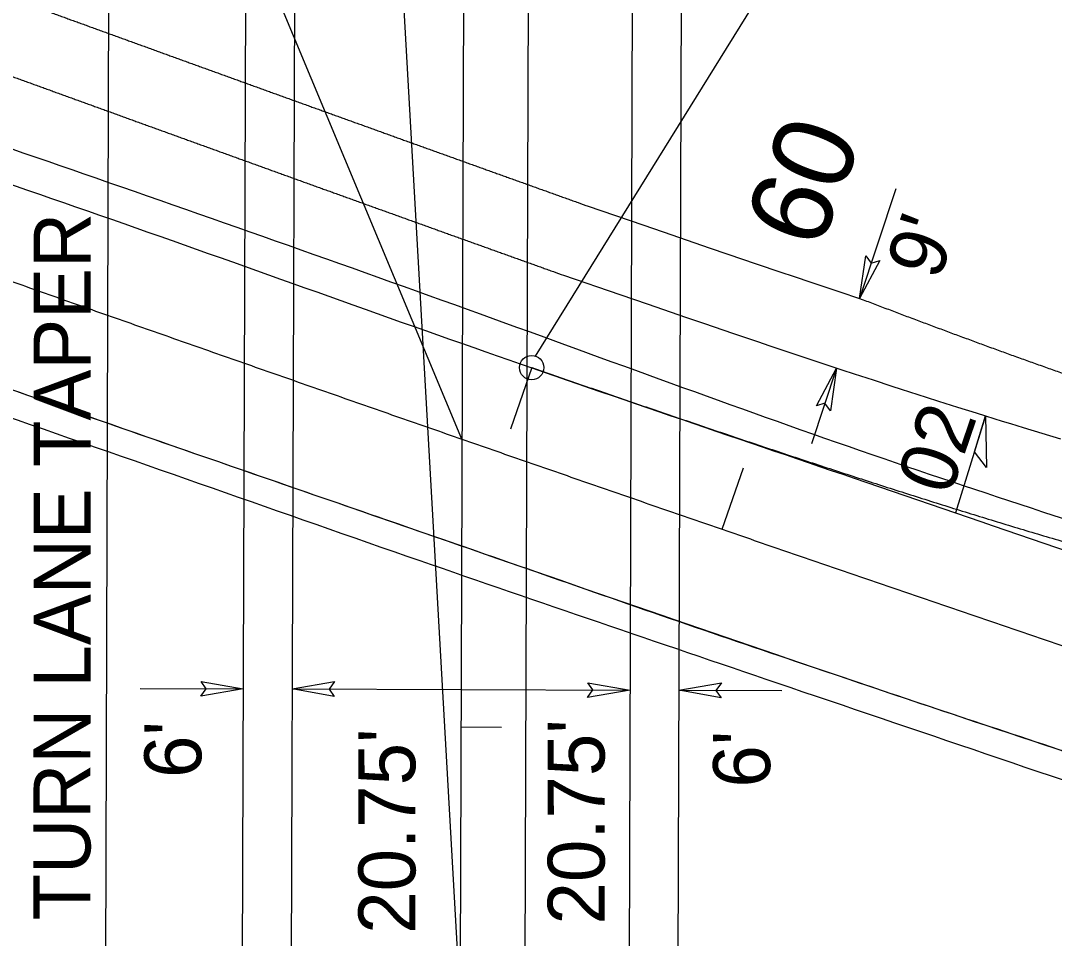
# Model space of a CAD drawing. Extents: x 573813 to 575363, y -54752 to -53123.
# Drawn here: x 574835.8 to 574873.88, y -54527.1 to -54493.3 of the extents above; entities that cross this region are included whole.
import ezdxf

# ---------------------------------------------------------------- set-up
doc = ezdxf.new("R2010")
doc.units = 0
for name, color, linetype in [('Exist CMT EOP', 7, 'Continuous'), ('Prop Conc 5in Monolithic Surface Mount Island', 7, 'Continuous'), ('Prop Dimension', 7, 'Continuous'), ('Prop Dimension Text', 7, 'Continuous'), ('Prop EOT', 7, 'Continuous'), ('Prop Horizontal Alignment', 7, 'Continuous'), ('Prop Horizontal Alignment Station Label', 7, 'Continuous'), ('Prop Horizontal Alignment Tick Label', 7, 'Continuous'), ('Prop Horizontal Alignment Tick Large', 7, 'Continuous'), ('Prop Horizontal Alignment Tick Small', 7, 'Continuous'), ('Prop Paved Shoulder', 7, 'Continuous'), ('Prop Roadway Bridge', 7, 'Continuous'), ('Prop Superelevation  Arrow CELL', 7, 'Continuous'), ('Prop Superelevation Label', 7, 'Continuous'), ('Prop Terminator CELL', 7, 'Continuous')]:
    doc.layers.add(name, color=color, linetype=linetype)

msp = doc.modelspace()

# ---------------------------------------------------------------- linework, layer by layer
at = {"layer": 'Exist CMT EOP'}
for points in [[(574813.01, -54490.031), (574824.433, -54494.189), (574838.567, -54499.094), (574853.668, -54504.441), (574867.599, -54509.431), (574881.004, -54513.824), (574895.195, -54518.43), (574909.355, -54523.036), (574924.041, -54527.744), (574938.327, -54532.116), (574953.438, -54536.77), (574966.785, -54540.638), (574967.019, -54540.706)], [(574811.749, -54491.023), (574824.507, -54495.581), (574838.708, -54500.463), (574852.937, -54505.498), (574866.511, -54510.153), (574881.429, -54515.234), (574895.441, -54519.841), (574909.744, -54524.513), (574923.562, -54528.898), (574937.859, -54533.312), (574952.039, -54537.636), (574965.884, -54541.599)], [(574805.274, -54496.114), (574807.809, -54497.024), (574821.91, -54502.076), (574836.056, -54507.094), (574850.121, -54511.978), (574865.003, -54517.112), (574878.572, -54521.649), (574892.879, -54526.419), (574907.533, -54531.209), (574921.446, -54535.601), (574935.95, -54540.081), (574950.273, -54544.383), (574959.021, -54546.995)], [(574804.258, -54496.913), (574806.93, -54497.857), (574821.87, -54503.248), (574835.192, -54507.843), (574850.512, -54513.186), (574863.662, -54517.688), (574879.052, -54522.915), (574892.684, -54527.54), (574906.238, -54531.961), (574920.411, -54536.482), (574926.287, -54538.294)], [(574913.911, -54582.467), (574905.373, -54579.266), (574892.213, -54574.273), (574877.749, -54568.852), (574863.648, -54563.663), (574849.197, -54558.157), (574835.557, -54552.94), (574822.104, -54547.9), (574808.037, -54542.421), (574794.3, -54537.208), (574780.372, -54532.089), (574766.359, -54526.714)]]:
    msp.add_spline(points, degree=3, dxfattribs=at)
at = {"layer": 'Prop Conc 5in Monolithic Surface Mount Island'}
for p, q in [((574854.027, -54638.249), (574854.627, -54457.306)), ((574849.721, -54489.306), (574853.122, -54549.318))]:
    msp.add_line(p, q, dxfattribs=at)
at = {"layer": 'Prop Dimension'}
for p, q in [((574839.05, -54489.271), (574838.851, -54549.271)), ((574868.048, -54499.491), (574866.711, -54503.531)), ((574865.862, -54506.095), (574864.939, -54508.883)), ((574840.203, -54517.896), (574844.001, -54517.909)), ((574845.801, -54517.915), (574852.026, -54517.936)), ((574852.026, -54517.936), (574858.251, -54517.956)), ((574860.051, -54517.962), (574863.849, -54517.975))]:
    msp.add_line(p, q, dxfattribs=at)
at = {"layer": 'Prop EOT'}
for p, q in [((574846.002, -54457.27), (574845.402, -54638.23)), ((574858.452, -54457.322), (574857.852, -54638.258)), ((574855.799, -54502.677), (574855.808, -54502.68))]:
    msp.add_line(p, q, dxfattribs=at)
msp.add_lwpolyline([(574855.799, -54502.677), (574857.877, -54503.392), (574858.916, -54503.749), (574860.298, -54504.222), (574860.99, -54504.458), (574862.027, -54504.81), (574862.947, -54505.121), (574863.408, -54505.276), (574864.098, -54505.508), (574865.135, -54505.854), (574866.055, -54506.158), (574866.515, -54506.31), (574867.205, -54506.536), (574867.896, -54506.761), (574868.242, -54506.873), (574868.855, -54507.07), (574869.162, -54507.168), (574869.622, -54507.315), (574870.313, -54507.534), (574871.005, -54507.751), (574871.351, -54507.859), (574871.964, -54508.049), (574872.271, -54508.144), (574872.732, -54508.285), (574873.424, -54508.495), (574874.116, -54508.702)], dxfattribs=at)
for points in [[(574827.632, -54492.501), (574827.823, -54492.571), (574828.013, -54492.64), (574828.203, -54492.709), (574828.393, -54492.779), (574828.584, -54492.848), (574828.774, -54492.917), (574828.964, -54492.987), (574829.155, -54493.056), (574829.345, -54493.125), (574829.535, -54493.194), (574829.725, -54493.264), (574829.916, -54493.333), (574830.106, -54493.402), (574830.296, -54493.471), (574830.487, -54493.541), (574830.677, -54493.61), (574830.867, -54493.679), (574831.058, -54493.748), (574831.248, -54493.817), (574831.438, -54493.887), (574831.628, -54493.956), (574831.819, -54494.025), (574832.009, -54494.094), (574832.199, -54494.163), (574832.39, -54494.233), (574832.58, -54494.302), (574832.77, -54494.371), (574832.961, -54494.44), (574833.151, -54494.509), (574833.341, -54494.578), (574833.531, -54494.648), (574833.722, -54494.717), (574833.912, -54494.786), (574834.102, -54494.855), (574834.293, -54494.924), (574834.483, -54494.993), (574834.673, -54495.062), (574834.864, -54495.131), (574835.054, -54495.2), (574835.244, -54495.269), (574835.435, -54495.339), (574835.625, -54495.408), (574835.815, -54495.477), (574836.006, -54495.546), (574836.196, -54495.615), (574836.386, -54495.684), (574836.577, -54495.753), (574836.767, -54495.822), (574836.957, -54495.891), (574837.148, -54495.96), (574837.338, -54496.029), (574837.528, -54496.098), (574837.719, -54496.167), (574837.909, -54496.236), (574838.099, -54496.305), (574838.29, -54496.374), (574838.48, -54496.443), (574838.67, -54496.512), (574838.861, -54496.58), (574839.051, -54496.649), (574839.241, -54496.718), (574839.432, -54496.787), (574839.622, -54496.856), (574839.812, -54496.925), (574840.003, -54496.994), (574840.193, -54497.063), (574840.383, -54497.132), (574840.574, -54497.201), (574840.764, -54497.269), (574840.954, -54497.338), (574841.145, -54497.407), (574841.335, -54497.476), (574841.526, -54497.545), (574841.716, -54497.614)], [(574841.716, -54497.614), (574841.906, -54497.682), (574842.097, -54497.751), (574842.287, -54497.82), (574842.477, -54497.889), (574842.668, -54497.957), (574842.858, -54498.026), (574843.048, -54498.095), (574843.239, -54498.164), (574843.429, -54498.232), (574843.62, -54498.301), (574843.81, -54498.37), (574844, -54498.439), (574844.191, -54498.507), (574844.381, -54498.576), (574844.572, -54498.645), (574844.762, -54498.713), (574844.952, -54498.782), (574845.143, -54498.851), (574845.333, -54498.919), (574845.524, -54498.988), (574845.714, -54499.057), (574845.904, -54499.125), (574846.095, -54499.194), (574846.285, -54499.262), (574846.476, -54499.331), (574846.666, -54499.4), (574846.856, -54499.468), (574847.047, -54499.537), (574847.237, -54499.605), (574847.428, -54499.674), (574847.618, -54499.742), (574847.808, -54499.811), (574847.999, -54499.879), (574848.189, -54499.948), (574848.38, -54500.017), (574848.57, -54500.085), (574848.761, -54500.153), (574848.951, -54500.222), (574849.141, -54500.29), (574849.332, -54500.359), (574849.522, -54500.427), (574849.713, -54500.496), (574849.903, -54500.564), (574850.094, -54500.633), (574850.284, -54500.701), (574850.475, -54500.769), (574850.665, -54500.838), (574850.855, -54500.906), (574851.046, -54500.974), (574851.236, -54501.043), (574851.427, -54501.111), (574851.617, -54501.18), (574851.808, -54501.248), (574851.998, -54501.316), (574852.189, -54501.384), (574852.379, -54501.453), (574852.57, -54501.521), (574852.76, -54501.589), (574852.951, -54501.658), (574853.141, -54501.726), (574853.332, -54501.794), (574853.522, -54501.862), (574853.713, -54501.93), (574853.903, -54501.999), (574854.094, -54502.067), (574854.284, -54502.135), (574854.475, -54502.203), (574854.665, -54502.271), (574854.856, -54502.34), (574855.046, -54502.408), (574855.237, -54502.476), (574855.427, -54502.544), (574855.808, -54502.68)]]:
    msp.add_spline(points, degree=3, dxfattribs=at)
msp.add_open_spline([(574805.274, -54496.114), (574806.119, -54496.418), (574806.964, -54496.721), (574807.809, -54497.024), (574812.509, -54498.709), (574817.21, -54500.393), (574821.91, -54502.076), (574826.621, -54503.763), (574831.334, -54505.441), (574836.056, -54507.094), (574840.741, -54508.734), (574845.432, -54510.353), (574850.121, -54511.978), (574855.08, -54513.695), (574860.031, -54515.433), (574865.003, -54517.112), (574869.521, -54518.638), (574874.048, -54520.139), (574878.572, -54521.649), (574883.34, -54523.241), (574888.109, -54524.831), (574892.879, -54526.419), (574897.755, -54528.042), (574902.64, -54529.636), (574907.533, -54531.209), (574912.163, -54532.698), (574916.803, -54534.154), (574921.446, -54535.601), (574926.277, -54537.108), (574931.107, -54538.614), (574935.95, -54540.081), (574940.721, -54541.526), (574945.497, -54542.955), (574950.273, -54544.383), (574953.188, -54545.255), (574956.104, -54546.127), (574959.021, -54546.995)], degree=3, dxfattribs=at)
at = {"layer": 'Prop Horizontal Alignment'}
msp.add_line((574852.227, -54457.296), (574851.627, -54638.244), dxfattribs=at)
for points in [[(574808.702, -54493.418), (574808.9, -54493.489), (574810.046, -54493.897), (574811.192, -54494.304), (574812.338, -54494.712), (574813.484, -54495.12), (574814.63, -54495.527), (574815.776, -54495.934), (574816.922, -54496.342), (574818.068, -54496.749), (574819.214, -54497.156), (574820.36, -54497.562), (574821.506, -54497.969), (574822.653, -54498.376), (574823.799, -54498.782), (574824.945, -54499.188), (574826.092, -54499.594), (574827.238, -54500), (574828.385, -54500.405), (574829.532, -54500.811), (574830.678, -54501.216), (574831.825, -54501.621), (574832.972, -54502.026), (574834.119, -54502.43), (574835.266, -54502.834), (574836.413, -54503.238), (574837.56, -54503.642), (574838.708, -54504.046), (574839.855, -54504.449), (574841.003, -54504.852), (574842.15, -54505.254), (574843.298, -54505.656), (574844.446, -54506.058), (574845.594, -54506.46), (574846.742, -54506.861), (574847.89, -54507.262), (574849.039, -54507.663), (574850.187, -54508.063), (574851.336, -54508.463), (574852.485, -54508.863), (574853.633, -54509.262), (574854.782, -54509.661), (574855.931, -54510.059), (574857.081, -54510.457), (574858.23, -54510.855), (574859.38, -54511.252), (574860.529, -54511.648), (574861.679, -54512.045), (574862.829, -54512.441), (574863.979, -54512.836), (574865.13, -54513.231), (574866.28, -54513.625), (574867.431, -54514.019), (574868.582, -54514.413), (574869.733, -54514.806), (574870.884, -54515.198), (574872.035, -54515.59), (574873.186, -54515.982), (574874.338, -54516.373), (574875.49, -54516.763), (574876.642, -54517.153), (574877.794, -54517.542), (574878.947, -54517.931), (574880.099, -54518.319), (574881.252, -54518.707), (574882.405, -54519.094), (574883.558, -54519.48), (574884.712, -54519.866)], [(574854.628, -54506.081), (574855.471, -54506.371), (574856.314, -54506.662), (574857.158, -54506.951), (574858.001, -54507.241), (574858.845, -54507.53), (574859.689, -54507.818), (574860.534, -54508.105), (574861.378, -54508.391), (574862.224, -54508.676), (574863.069, -54508.96), (574863.915, -54509.242), (574864.762, -54509.523), (574865.609, -54509.801), (574866.457, -54510.078), (574867.305, -54510.353), (574868.155, -54510.626), (574869.005, -54510.896), (574869.855, -54511.163), (574870.707, -54511.428), (574871.559, -54511.691), (574872.413, -54511.95), (574873.267, -54512.206), (574874.123, -54512.459), (574874.979, -54512.708), (574875.836, -54512.954), (574876.695, -54513.196), (574877.554, -54513.434), (574878.415, -54513.668), (574879.277, -54513.898), (574880.14, -54514.123), (574881.004, -54514.344), (574881.869, -54514.56), (574882.735, -54514.772), (574883.603, -54514.978), (574884.472, -54515.179), (574885.342, -54515.375), (574886.213, -54515.566), (574887.086, -54515.751), (574887.96, -54515.93), (574888.835, -54516.103), (574889.711, -54516.27), (574890.588, -54516.43), (574891.466, -54516.585), (574892.346, -54516.732), (574893.227, -54516.873), (574894.108, -54517.007), (574894.991, -54517.134), (574895.875, -54517.253), (574896.76, -54517.366), (574897.646, -54517.47), (574898.532, -54517.567), (574899.42, -54517.656), (574900.308, -54517.737), (574901.197, -54517.81), (574902.086, -54517.874), (574902.977, -54517.93), (574903.867, -54517.977), (574904.758, -54518.015), (574905.65, -54518.044), (574906.541, -54518.064), (574907.433, -54518.075), (574908.325, -54518.076), (574909.217, -54518.067), (574910.109, -54518.049), (574911, -54518.02), (574911.891, -54517.982), (574912.782, -54517.933), (574913.672, -54517.874), (574914.561, -54517.804), (574915.449, -54517.724), (574916.336, -54517.633), (574917.222, -54517.53), (574918.107, -54517.417), (574918.99, -54517.292)], [(574854.628, -54506.081), (574855.471, -54506.371), (574856.314, -54506.662), (574857.158, -54506.951), (574858.001, -54507.241), (574858.845, -54507.53), (574859.689, -54507.818), (574860.534, -54508.105), (574861.378, -54508.391), (574862.224, -54508.676), (574863.069, -54508.96), (574863.915, -54509.242), (574864.762, -54509.523), (574865.609, -54509.801), (574866.457, -54510.078), (574867.305, -54510.353), (574868.155, -54510.626), (574869.005, -54510.896), (574869.855, -54511.163), (574870.707, -54511.428), (574871.559, -54511.691), (574872.413, -54511.95), (574873.267, -54512.206), (574874.123, -54512.459), (574874.979, -54512.708), (574875.836, -54512.954), (574876.695, -54513.196), (574877.554, -54513.434), (574878.415, -54513.668), (574879.277, -54513.898), (574880.14, -54514.123), (574881.004, -54514.344), (574881.869, -54514.56), (574882.735, -54514.772), (574883.603, -54514.978), (574884.472, -54515.179), (574885.342, -54515.375), (574886.213, -54515.566), (574887.086, -54515.751), (574887.96, -54515.93), (574888.835, -54516.103), (574889.711, -54516.27), (574890.588, -54516.43), (574891.466, -54516.585), (574892.346, -54516.732), (574893.227, -54516.873), (574894.108, -54517.007), (574894.991, -54517.134), (574895.875, -54517.253), (574896.76, -54517.366), (574897.646, -54517.47), (574898.532, -54517.567), (574899.42, -54517.656), (574900.308, -54517.737), (574901.197, -54517.81), (574902.086, -54517.874), (574902.977, -54517.93), (574903.867, -54517.977), (574904.758, -54518.015), (574905.65, -54518.044), (574906.541, -54518.064), (574907.433, -54518.075), (574908.325, -54518.076), (574909.217, -54518.067), (574910.109, -54518.049), (574911, -54518.02), (574911.891, -54517.982), (574912.782, -54517.933), (574913.672, -54517.874), (574914.561, -54517.804), (574915.449, -54517.724), (574916.336, -54517.633), (574917.222, -54517.53), (574918.107, -54517.417), (574918.99, -54517.292)]]:
    msp.add_spline(points, degree=3, dxfattribs=at)
at = {"layer": 'Prop Horizontal Alignment Station Label'}
for p, q in [((574854.774, -54505.656), (574882.514, -54460.933)), ((574852.057, -54508.714), (574833.244, -54463.628))]:
    msp.add_line(p, q, dxfattribs=at)
msp.add_circle((574854.628, -54506.081), 0.45, dxfattribs=at)
at = {"layer": 'Prop Horizontal Alignment Tick Large'}
for p, q in [((574854.628, -54506.081), (574853.846, -54508.35)), ((574861.651, -54512.035), (574862.433, -54509.766))]:
    msp.add_line(p, q, dxfattribs=at)
at = {"layer": 'Prop Horizontal Alignment Tick Small'}
msp.add_line((574852.021, -54519.314), (574853.521, -54519.319), dxfattribs=at)
at = {"layer": 'Prop Paved Shoulder'}
msp.add_lwpolyline([(574856.678, -54500.124), (574858.755, -54500.839), (574859.792, -54501.195), (574861.171, -54501.667), (574861.86, -54501.902), (574862.894, -54502.253), (574863.811, -54502.563), (574864.268, -54502.717), (574864.955, -54502.948), (574865.987, -54503.292), (574866.711, -54503.531)], dxfattribs=at)
for points in [[(574836.594, -54492.887), (574836.736, -54492.939), (574836.926, -54493.008), (574837.117, -54493.077), (574837.307, -54493.146), (574837.497, -54493.215), (574837.687, -54493.284), (574837.878, -54493.352), (574838.068, -54493.421), (574838.258, -54493.49), (574838.448, -54493.559), (574838.638, -54493.628), (574838.829, -54493.697), (574839.019, -54493.766), (574839.209, -54493.835), (574839.399, -54493.904), (574839.59, -54493.973), (574839.78, -54494.042), (574839.97, -54494.111), (574840.16, -54494.18), (574840.351, -54494.248), (574840.541, -54494.317), (574840.731, -54494.386), (574840.921, -54494.455), (574841.112, -54494.524), (574841.302, -54494.593), (574841.492, -54494.662), (574841.682, -54494.73), (574841.873, -54494.799), (574842.063, -54494.868), (574842.253, -54494.937), (574842.443, -54495.006), (574842.634, -54495.074)], [(574842.634, -54495.074), (574842.824, -54495.143), (574843.014, -54495.212), (574843.204, -54495.281), (574843.395, -54495.349), (574843.585, -54495.418), (574843.775, -54495.487), (574843.966, -54495.556), (574844.156, -54495.624), (574844.346, -54495.693), (574844.536, -54495.762), (574844.727, -54495.83), (574844.917, -54495.899), (574845.107, -54495.968), (574845.297, -54496.036), (574845.488, -54496.105), (574845.678, -54496.174), (574845.868, -54496.242), (574846.059, -54496.311), (574846.249, -54496.379), (574846.439, -54496.448), (574846.629, -54496.517), (574846.82, -54496.585), (574847.01, -54496.654), (574847.2, -54496.722), (574847.391, -54496.791), (574847.581, -54496.859), (574847.771, -54496.928), (574847.961, -54496.996), (574848.152, -54497.065), (574848.342, -54497.133), (574848.532, -54497.202), (574848.723, -54497.27), (574848.913, -54497.339), (574849.103, -54497.407), (574849.294, -54497.476), (574849.484, -54497.544), (574849.674, -54497.613), (574849.864, -54497.681), (574850.055, -54497.75), (574850.245, -54497.818), (574850.435, -54497.886), (574850.626, -54497.955), (574850.816, -54498.023), (574851.006, -54498.092), (574851.197, -54498.16), (574851.387, -54498.228), (574851.577, -54498.297), (574851.768, -54498.365), (574851.958, -54498.433), (574852.148, -54498.502), (574852.339, -54498.57), (574852.529, -54498.638), (574852.719, -54498.706), (574852.91, -54498.775), (574853.1, -54498.843), (574853.29, -54498.911), (574853.481, -54498.979), (574853.671, -54499.048), (574853.861, -54499.116), (574854.052, -54499.184), (574854.242, -54499.252), (574854.432, -54499.32), (574854.623, -54499.389), (574854.813, -54499.457), (574855.004, -54499.525), (574855.194, -54499.593), (574855.384, -54499.661), (574855.575, -54499.729), (574855.765, -54499.797), (574855.955, -54499.865), (574856.146, -54499.933), (574856.336, -54500.002), (574856.717, -54500.138)], [(574866.711, -54503.532), (574866.96, -54503.627), (574867.209, -54503.721), (574867.458, -54503.816), (574867.707, -54503.91), (574867.955, -54504.005), (574868.204, -54504.099), (574868.453, -54504.192), (574868.702, -54504.286), (574868.951, -54504.379), (574869.2, -54504.472), (574869.449, -54504.565), (574869.697, -54504.658), (574869.946, -54504.75), (574870.195, -54504.843), (574870.444, -54504.935), (574870.693, -54505.026), (574870.941, -54505.118), (574871.19, -54505.209), (574871.439, -54505.3), (574871.688, -54505.391), (574871.937, -54505.481), (574872.185, -54505.571), (574872.434, -54505.661), (574872.683, -54505.751), (574872.932, -54505.84), (574873.181, -54505.929), (574873.43, -54506.018), (574873.678, -54506.107), (574873.927, -54506.195), (574874.176, -54506.283), (574874.425, -54506.37), (574874.674, -54506.458), (574874.923, -54506.545), (574875.172, -54506.631), (574875.421, -54506.718), (574875.67, -54506.804), (574875.919, -54506.889), (574876.168, -54506.975), (574876.417, -54507.06), (574876.667, -54507.144), (574876.916, -54507.229), (574877.165, -54507.313), (574877.414, -54507.397), (574877.664, -54507.48), (574877.913, -54507.563), (574878.162, -54507.646), (574878.412, -54507.728), (574878.661, -54507.81), (574878.911, -54507.891), (574879.16, -54507.972), (574879.41, -54508.053), (574879.66, -54508.134), (574879.909, -54508.214), (574880.159, -54508.293), (574880.409, -54508.372), (574880.659, -54508.451), (574880.909, -54508.53), (574881.159, -54508.608), (574881.409, -54508.685), (574881.659, -54508.762), (574881.909, -54508.839), (574882.159, -54508.916), (574882.409, -54508.992), (574882.659, -54509.067), (574882.91, -54509.142), (574883.16, -54509.217), (574883.411, -54509.291), (574883.661, -54509.365), (574883.912, -54509.438), (574884.162, -54509.511), (574884.413, -54509.583), (574884.664, -54509.655), (574884.915, -54509.727), (574885.165, -54509.798)]]:
    msp.add_spline(points, degree=3, dxfattribs=at)
at = {"layer": 'Prop Roadway Bridge'}
for p, q in [((574844.126, -54480.349), (574843.782, -54584.035)), ((574860.156, -54486.309), (574859.812, -54589.995))]:
    msp.add_line(p, q, dxfattribs=at)
at = {"layer": 'Prop Superelevation  Arrow CELL'}
msp.add_line((574871.351, -54507.859), (574870.24, -54511.43), dxfattribs=at)
msp.add_lwpolyline([(574871.351, -54507.859), (574871.389, -54509.756), (574870.938, -54509.184)], close=True, dxfattribs=at)
at = {"layer": 'Prop Terminator CELL'}
for points in [[(574867.454, -54502.139), (574866.711, -54503.531), (574866.94, -54501.96), (574867.14, -54502.235)], [(574865.119, -54507.487), (574865.862, -54506.095), (574865.633, -54507.666), (574865.433, -54507.391)], [(574842.447, -54517.636), (574844.001, -54517.909), (574842.436, -54518.18), (574842.636, -54517.904)], [(574847.355, -54518.188), (574845.801, -54517.915), (574847.366, -54517.644), (574847.166, -54517.919)], [(574856.697, -54517.683), (574858.251, -54517.956), (574856.686, -54518.227), (574856.886, -54517.952)], [(574861.605, -54518.235), (574860.051, -54517.962), (574861.616, -54517.691), (574861.416, -54517.967)]]:
    msp.add_lwpolyline(points, close=True, dxfattribs=at)

# ---------------------------------------------------------------- texts
at = {"layer": 'Prop Dimension Text'}
for s, rotation, p in [("200' LT. TURN LANE TAPER", 89.982, (574838.369, -54537.279)), ("9'", 71.1512, (574869.631, -54502.921)), ("6'", 90.0452, (574842.458, -54521.192)), ("20.75'", 90.0452, (574857.32, -54526.587)), ("20.75'", 90.0452, (574850.346, -54526.928)), ("6'", 90.0452, (574863.413, -54521.546))]:
    msp.add_text(s, height=2.1, rotation=rotation, dxfattribs=at).set_placement(p)
at = {"layer": 'Prop Horizontal Alignment Tick Label'}
msp.add_text('60', height=3, rotation=69.1792, dxfattribs=at).set_placement((574865.22, -54501.829))
at = {"layer": 'Prop Superelevation Label'}
msp.add_text('02', height=2.1, rotation=71.1976, dxfattribs=at).set_placement((574870.04, -54510.855))

doc.saveas('drawing.dxf')
